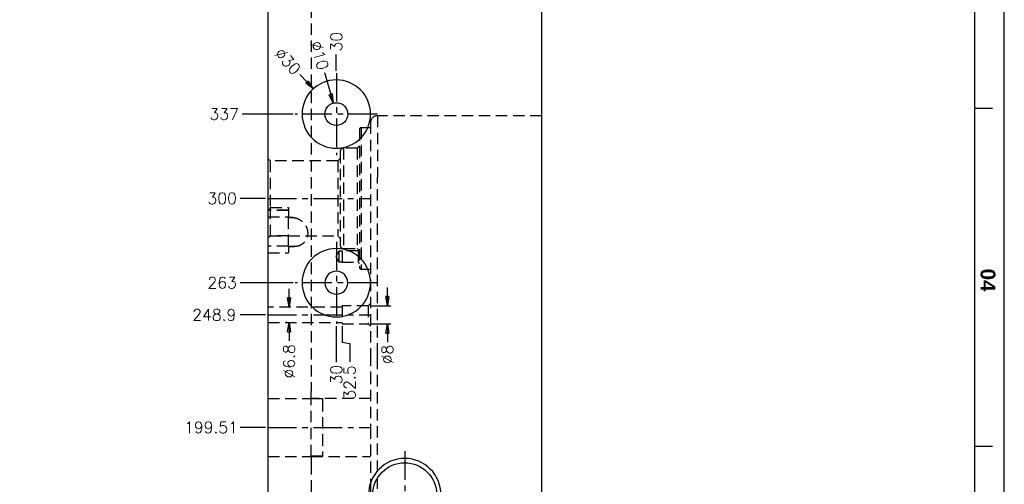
# Model space of a CAD drawing. Extents: x 2651 to 11825, y -3833 to 1075.
# Tile 499 of 656: x 5189 to 5621, y -1973 to -1769. Entities that reach past the tile are written whole.
import ezdxf

# ---------------------------------------------------------------- set-up
doc = ezdxf.new("R2010")
doc.units = 0
doc.header["$LTSCALE"] = 10
doc.linetypes.add('CENTER', pattern=[2, 1.25, -0.25, 0.25, -0.25])
doc.linetypes.add('DASHED', pattern=[0.75, 0.5, -0.25])
doc.layers.get('0').update_dxf_attribs({"linetype": 'CONTINUOUS'})
doc.layers.get('Defpoints').update_dxf_attribs({"linetype": 'CONTINUOUS'})
for name, color, linetype in [('97', 7, 'CONTINUOUS'), ('BOX', 4, 'CONTINUOUS'), ('CEN', 1, 'CENTER'), ('DIM', 3, 'CONTINUOUS'), ('PART', 7, 'CONTINUOUS')]:
    doc.layers.add(name, color=color, linetype=linetype)
doc.styles.get("Standard").update_dxf_attribs({"font": 'romans.shx'})
doc.dimstyles.new('T5', dxfattribs={"dimtxt": 5, "dimasz": 4, "dimexe": 1.5, "dimexo": 1, "dimgap": 1.5, "dimtad": 0, "dimrnd": 1.38778e-17, "dimzin": 9, "dimdsep": 46, "dimtxsty": 'Standard', "dimblk": 'CLOSED', "dimcen": 0, "dimclrd": 3, "dimclre": 3, "dimclrt": 3, "dimazin": 2, "dimtfac": 0.75, "dimtofl": 0, "dimtmove": 0, "dimatfit": 3, "dimfxl": 0, "dimtolj": 1, "dimarcsym": 0})

# ---------------------------------------------------------------- blocks, each defined once
blk = doc.blocks.new('*D2887')
at = {"layer": 'Defpoints', "color": 0}
for p in [(5297.68, -1611.95), (5297.68, -1622.36), (5297.68, -2147.36)]:
    blk.add_point(p, dxfattribs=at)
at = {"layer": 'DIM', "color": 3, "lineweight": -2}
blk.add_line((5297.68, -1621.36), (5297.68, -1611.95), dxfattribs=at)
at = {"layer": 'DIM', "color": 3, "insert": (5297.68, -1608.78), "char_height": 5, "attachment_point": 5, "rotation": 90}
blk.add_mtext('\\A1;0', dxfattribs=at)
blk = doc.blocks.new('_Closed')
at = {"color": 0, "linetype": 'ByBlock', "lineweight": -2}
for p, q in [((-1, 0.17), (0, 0)), ((-1, 0.17), (-1, -0.17)), ((0, 0), (-1, -0.17)), ((0, 0), (-1, 0))]:
    blk.add_line(p, q, dxfattribs=at)
blk = doc.blocks.new('*D2888')
at = {"layer": 'Defpoints', "color": 0}
for p in [(5316.7, -1611.95), (5316.7, -1624.66), (5297.68, -2147.36)]:
    blk.add_point(p, dxfattribs=at)
at = {"layer": 'DIM', "color": 3, "lineweight": -2}
blk.add_line((5316.7, -1623.66), (5316.7, -1611.95), dxfattribs=at)
at = {"layer": 'DIM', "color": 3, "insert": (5316.7, -1600.8), "char_height": 5, "attachment_point": 5, "rotation": 90}
blk.add_mtext('\\A1;19.02', dxfattribs=at)
blk = doc.blocks.new('*D2889')
at = {"layer": 'Defpoints', "color": 0}
for p in [(5417.68, -1611.95), (5417.68, -1622.36), (5297.68, -2147.36)]:
    blk.add_point(p, dxfattribs=at)
at = {"layer": 'DIM', "color": 3, "lineweight": -2}
blk.add_line((5417.68, -1621.36), (5417.68, -1611.95), dxfattribs=at)
at = {"layer": 'DIM', "color": 3, "insert": (5417.68, -1604.37), "char_height": 5, "attachment_point": 5, "rotation": 90}
blk.add_mtext('\\A1;120', dxfattribs=at)
blk = doc.blocks.new('*D2890')
at = {"layer": 'Defpoints', "color": 0}
for p in [(5327.68, -1784.16), (5327.68, -1792.36), (5297.68, -2147.36)]:
    blk.add_point(p, dxfattribs=at)
at = {"layer": 'DIM', "color": 3, "lineweight": -2}
blk.add_line((5327.68, -1791.36), (5327.68, -1784.16), dxfattribs=at)
at = {"layer": 'DIM', "color": 3, "insert": (5327.68, -1778.61), "char_height": 5, "attachment_point": 5, "rotation": 90}
blk.add_mtext('\\A1;30', dxfattribs=at)
blk = doc.blocks.new('*D2891')
at = {"layer": 'Defpoints', "color": 0}
for p in [(5286.4, -1810.36), (5309.68, -1810.36), (5297.68, -2147.36)]:
    blk.add_point(p, dxfattribs=at)
at = {"layer": 'DIM', "color": 3, "lineweight": -2}
blk.add_line((5308.68, -1810.36), (5286.4, -1810.36), dxfattribs=at)
at = {"layer": 'DIM', "color": 3, "insert": (5278.47, -1810.36), "char_height": 5, "attachment_point": 5}
blk.add_mtext('\\A1;337', dxfattribs=at)
blk = doc.blocks.new('*D2892')
at = {"layer": 'Defpoints', "color": 0}
for p in [(5285.53, -1847.36), (5297.68, -1847.36), (5297.68, -2147.36)]:
    blk.add_point(p, dxfattribs=at)
at = {"layer": 'DIM', "color": 3, "lineweight": -2}
blk.add_line((5296.68, -1847.36), (5285.53, -1847.36), dxfattribs=at)
at = {"layer": 'DIM', "color": 3, "insert": (5277.6, -1847.36), "char_height": 5, "attachment_point": 5}
blk.add_mtext('\\A1;300', dxfattribs=at)
blk = doc.blocks.new('*D2893')
at = {"layer": 'Defpoints', "color": 0}
for p in [(5285.53, -1898.46), (5297.68, -1898.46), (5297.68, -2147.36)]:
    blk.add_point(p, dxfattribs=at)
at = {"layer": 'DIM', "color": 3, "lineweight": -2}
blk.add_line((5296.68, -1898.46), (5285.53, -1898.46), dxfattribs=at)
at = {"layer": 'DIM', "color": 3, "insert": (5274.15, -1898.46), "char_height": 5, "attachment_point": 5}
blk.add_mtext('\\A1;248.9', dxfattribs=at)
blk = doc.blocks.new('*D2894')
at = {"layer": 'Defpoints', "color": 0}
for p in [(5285.53, -1947.85), (5297.68, -1947.85), (5297.68, -2147.36)]:
    blk.add_point(p, dxfattribs=at)
at = {"layer": 'DIM', "color": 3, "lineweight": -2}
blk.add_line((5296.68, -1947.85), (5285.53, -1947.85), dxfattribs=at)
at = {"layer": 'DIM', "color": 3, "insert": (5272.72, -1947.85), "char_height": 5, "attachment_point": 5}
blk.add_mtext('\\A1;199.51', dxfattribs=at)
blk = doc.blocks.new('*D2935')
at = {"layer": 'Defpoints', "color": 0}
for p in [(5285.53, -1884.36), (5309.68, -1884.36), (5297.68, -2147.36)]:
    blk.add_point(p, dxfattribs=at)
at = {"layer": 'DIM', "color": 3, "lineweight": -2}
blk.add_line((5308.68, -1884.36), (5285.53, -1884.36), dxfattribs=at)
at = {"layer": 'DIM', "color": 3, "insert": (5277.6, -1884.36), "char_height": 5, "attachment_point": 5}
blk.add_mtext('\\A1;263', dxfattribs=at)
blk = doc.blocks.new('*D2936')
at = {"layer": 'Defpoints', "color": 0}
for p in [(5327.68, -1902.36), (5327.68, -1919.16), (5297.68, -2147.36)]:
    blk.add_point(p, dxfattribs=at)
at = {"layer": 'DIM', "color": 3, "lineweight": -2}
blk.add_line((5327.68, -1903.36), (5327.68, -1919.16), dxfattribs=at)
at = {"layer": 'DIM', "color": 3, "insert": (5327.68, -1924.71), "char_height": 5, "attachment_point": 5, "rotation": 90}
blk.add_mtext('\\A1;30', dxfattribs=at)
blk = doc.blocks.new('*D2937')
at = {"layer": 'Defpoints', "color": 0}
for p in [(5330.18, -1902.46), (5333.53, -1919.02), (5297.68, -2147.36)]:
    blk.add_point(p, dxfattribs=at)
at = {"layer": 'DIM', "color": 3, "lineweight": -2}
for p, q in [((5330.18, -1903.46), (5330.18, -1910.46)), ((5330.18, -1910.46), (5333.53, -1911.02)), ((5333.53, -1911.02), (5333.53, -1919.02))]:
    blk.add_line(p, q, dxfattribs=at)
at = {"layer": 'DIM', "color": 3, "insert": (5333.53, -1928.14), "char_height": 5, "attachment_point": 5, "rotation": 90}
blk.add_mtext('\\A1;32.5', dxfattribs=at)
blk = doc.blocks.new('*D2938')
at = {"layer": 'Defpoints', "color": 0}
for p in [(5307.13, -1895.06), (5306.96, -1901.86), (5307.13, -1901.86)]:
    blk.add_point(p, dxfattribs=at)
at = {"layer": 'DIM', "color": 3, "lineweight": -2}
for p, q in [((5306.96, -1891.06), (5306.96, -1887.06)), ((5306.13, -1895.06), (5305.46, -1895.06)), ((5306.13, -1901.86), (5305.46, -1901.86)), ((5306.96, -1905.86), (5306.96, -1909.86))]:
    blk.add_line(p, q, dxfattribs=at)
at = {"layer": 'DIM', "color": 3, "lineweight": -2, "xscale": 4, "yscale": 4, "zscale": 4}
for p, rotation in [((5306.96, -1895.06), 270), ((5306.96, -1901.86), 90)]:
    blk.add_blockref('_Closed', p, dxfattribs=dict(at, rotation=rotation))
at = {"layer": 'DIM', "color": 3, "insert": (5306.96, -1918.86), "char_height": 5, "attachment_point": 5, "rotation": 90}
blk.add_mtext('\\A1;%%c6.8', dxfattribs=at)
blk = doc.blocks.new('*D2939')
at = {"layer": 'Defpoints', "color": 0}
for p in [(5341.68, -1894.46), (5341.68, -1902.46), (5350.07, -1902.46)]:
    blk.add_point(p, dxfattribs=at)
at = {"layer": 'DIM', "color": 3, "lineweight": -2}
for p, q in [((5350.07, -1890.46), (5350.07, -1886.46)), ((5342.68, -1894.46), (5351.57, -1894.46)), ((5342.68, -1902.46), (5351.57, -1902.46)), ((5350.07, -1906.46), (5350.07, -1910.46))]:
    blk.add_line(p, q, dxfattribs=at)
at = {"layer": 'DIM', "color": 3, "lineweight": -2, "xscale": 4, "yscale": 4, "zscale": 4}
for p, rotation in [((5350.07, -1894.46), 270), ((5350.07, -1902.46), 90)]:
    blk.add_blockref('_Closed', p, dxfattribs=dict(at, rotation=rotation))
at = {"layer": 'DIM', "color": 3, "insert": (5350.07, -1915.88), "char_height": 5, "attachment_point": 5, "rotation": 90}
blk.add_mtext('\\A1;%%c8', dxfattribs=at)
blk = doc.blocks.new('*D2948')
at = {"layer": 'Defpoints', "color": 0}
for p in [(5317.53, -1799.32), (5337.83, -1821.4)]:
    blk.add_point(p, dxfattribs=at)
at = {"layer": 'DIM', "color": 3, "lineweight": -2}
blk.add_line((5311.68, -1792.95), (5314.82, -1796.37), dxfattribs=at)
at = {"layer": 'DIM', "color": 3, "lineweight": -2, "xscale": 4, "yscale": 4, "zscale": 4, "rotation": 312.5926787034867}
blk.add_blockref('_Closed', (5317.53, -1799.32), dxfattribs=at)
at = {"layer": 'DIM', "color": 3, "insert": (5306.39, -1787.2), "char_height": 5, "attachment_point": 5, "rotation": 312.5927}
blk.add_mtext('\\A1;∅30', dxfattribs=at)
blk = doc.blocks.new('*D2949')
at = {"layer": 'Defpoints', "color": 0}
for p in [(5326.31, -1805.55), (5329.06, -1815.17)]:
    blk.add_point(p, dxfattribs=at)
at = {"layer": 'DIM', "color": 3, "lineweight": -2}
blk.add_line((5322.47, -1792.14), (5325.21, -1801.7), dxfattribs=at)
at = {"layer": 'DIM', "color": 3, "lineweight": -2, "xscale": 4, "yscale": 4, "zscale": 4, "rotation": 285.9566366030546}
blk.add_blockref('_Closed', (5326.31, -1805.55), dxfattribs=at)
at = {"layer": 'DIM', "color": 3, "insert": (5320.33, -1784.63), "char_height": 5, "attachment_point": 5, "rotation": 285.9566}
blk.add_mtext('\\A1;∅10', dxfattribs=at)
blk = doc.blocks.new('QQQ')
at = {"color": 4}
for p, q in [((-305.2, 2143.08), (-311.2, 2143.08)), ((-305.2, 2029.08), (-311.2, 2029.08))]:
    blk.add_line(p, q, dxfattribs=at)
at = {"layer": 'BOX', "color": 3}
for points in [[(-1121.2, 2485.08), (-1121.2, 1345.08), (-301.2, 1345.08), (-301.2, 2485.08)], [(-1111.2, 2475.08), (-1111.2, 1355.08), (-311.2, 1355.08), (-311.2, 2475.08)]]:
    blk.add_lwpolyline(points, close=True, dxfattribs=at)
at = {"color": 4, "insert": (-304.2, 2089.08), "char_height": 5, "attachment_point": 1, "rotation": 270}
blk.add_mtext_dynamic_manual_height_columns('{\\fArial|b1|i0|c0|p34;\\C6;04}', width=8, gutter_width=12.5, heights=[0], dxfattribs=at)
blk = doc.blocks.new('*U3418', base_point=(3000.68, -1043.36))
blk.add_circle((3000.68, -1043.36), 14)
at = {"layer": 'CEN'}
for p, q in [((3000.68, -1024.31), (3000.68, -1062.41)), ((2981.63, -1043.36), (3019.73, -1043.36))]:
    blk.add_line(p, q, dxfattribs=at)
at = {"layer": 'DIM'}
blk.add_arc((3000.68, -1043.36), 15.88, 270, 180, dxfattribs=at)

msp = doc.modelspace()

# ---------------------------------------------------------------- linework, layer by layer
at = {"layer": '97', "color": 7, "linetype": 'Continuous'}
for p, q in [((5297.683, -1622.358), (5297.683, -2672.358)), ((5417.683, -1622.358), (5417.683, -2672.358))]:
    msp.add_line(p, q, dxfattribs=at)
at = {"layer": '97', "color": 6, "linetype": 'DASHED'}
for p, q in [((5316.703, -1763.058), (5316.703, -1932.151)), ((5417.683, -1811.097), (5345.683, -1811.097)), ((5345.683, -1811.097), (5345.683, -1838.097)), ((5337.783, -1817.158), (5337.783, -1877.558)), ((5342.683, -1816.358), (5338.583, -1816.358)), ((5338.583, -1816.358), (5338.583, -1878.358)), ((5342.683, -1814.097), (5342.683, -1838.097)), ((5329.375, -1826.853), (5329.375, -1867.863)), ((5330.875, -1825.353), (5330.875, -1869.363)), ((5336.783, -1825.353), (5330.875, -1825.353)), ((5337.783, -1824.353), (5336.783, -1825.353)), ((5336.783, -1825.353), (5336.783, -1869.363)), ((5298.703, -1830.858), (5297.683, -1829.838)), ((5298.703, -1830.858), (5298.703, -1851.403)), ((5328.375, -1830.858), (5298.703, -1830.858)), ((5329.375, -1829.858), (5328.375, -1830.858)), ((5328.375, -1830.858), (5328.375, -1863.858)), ((5342.683, -1838.097), (5342.683, -1915.851)), ((5345.683, -1915.851), (5345.683, -1838.097)), ((5306.653, -1852.469), (5297.683, -1852.469)), ((5306.653, -1852.644), (5297.683, -1852.644)), ((5298.703, -1851.402), (5298.703, -1863.825)), ((5298.703, -1851.403), (5306.653, -1851.403)), ((5306.653, -1851.403), (5306.653, -1852.469)), ((5306.653, -1852.469), (5306.653, -1855.743)), ((5297.683, -1855.458), (5306.653, -1855.458)), ((5297.683, -1855.469), (5306.653, -1855.469)), ((5308.74, -1855.767), (5306.653, -1855.585)), ((5308.19, -1855.743), (5306.653, -1855.609)), ((5306.653, -1855.743), (5308.19, -1855.743)), ((5297.683, -1864.878), (5298.708, -1863.853)), ((5298.702, -1863.827), (5306.653, -1863.827)), ((5306.653, -1863.825), (5298.703, -1863.825)), ((5306.653, -1863.858), (5328.375, -1863.858)), ((5328.375, -1863.858), (5329.375, -1864.858)), ((5306.653, -1868.252), (5297.683, -1868.252)), ((5309.302, -1868.492), (5306.653, -1868.261)), ((5306.653, -1868.261), (5306.653, -1868.491)), ((5306.653, -1868.492), (5306.653, -1871.241)), ((5306.653, -1868.492), (5309.302, -1868.492)), ((5330.875, -1869.363), (5336.783, -1869.363)), ((5336.783, -1869.363), (5337.535, -1870.115)), ((5337.524, -1870.101), (5337.283, -1870.343)), ((5297.683, -1871.241), (5306.653, -1871.241)), ((5328.833, -1870.458), (5327.391, -1872.858)), ((5327.391, -1872.858), (5328.833, -1875.258)), ((5328.833, -1870.458), (5328.833, -1875.258)), ((5330.283, -1870.458), (5328.833, -1870.458)), ((5330.283, -1870.343), (5330.283, -1875.373)), ((5337.283, -1870.343), (5330.283, -1870.343)), ((5337.283, -1870.343), (5337.283, -1875.373)), ((5328.833, -1875.258), (5330.283, -1875.258)), ((5330.283, -1875.373), (5337.283, -1875.373)), ((5337.283, -1875.373), (5337.783, -1875.873)), ((5338.583, -1878.358), (5342.683, -1878.358)), ((5330.183, -1895.056), (5297.683, -1895.056)), ((5330.183, -1894.456), (5330.183, -1902.456)), ((5341.683, -1894.456), (5330.183, -1894.456)), ((5342.683, -1893.456), (5341.683, -1894.456)), ((5341.683, -1894.456), (5341.683, -1902.456)), ((5297.683, -1901.856), (5330.183, -1901.856)), ((5330.183, -1902.456), (5341.683, -1902.456)), ((5341.683, -1902.456), (5342.683, -1903.456)), ((5342.683, -1915.851), (5342.683, -1923.851)), ((5345.683, -1920.851), (5345.683, -1915.851)), ((5345.683, -1974.851), (5345.683, -1920.851)), ((5342.683, -1923.851), (5342.683, -1947.851)), ((5316.703, -1935.151), (5316.703, -1932.151)), ((5297.683, -1935.151), (5316.703, -1935.151)), ((5342.683, -1935.151), (5316.703, -1935.151)), ((5316.703, -1935.151), (5316.703, -1935.163)), ((5316.703, -1935.163), (5321.152, -1935.163)), ((5316.703, -1935.186), (5316.703, -1935.174)), ((5321.678, -1935.883), (5321.678, -1959.818)), ((5342.683, -1947.851), (5342.683, -1971.851)), ((5297.683, -1960.551), (5316.703, -1960.551)), ((5316.703, -1960.541), (5316.703, -1960.001)), ((5321.152, -1960.538), (5316.703, -1960.538)), ((5316.703, -1960.538), (5316.703, -1960.551)), ((5316.703, -1960.551), (5342.683, -1960.551)), ((5316.703, -1960.551), (5316.703, -1963.551)), ((5316.703, -1963.551), (5316.703, -2131.658)), ((5342.683, -1971.851), (5342.683, -1979.851))]:
    msp.add_line(p, q, dxfattribs=at)
at = {"layer": '97', "color": 7, "linetype": 'Continuous', "extrusion": (0, 0, -1)}
for centre, radius in [((-5327.683, -1810.358), 15), ((-5327.683, -1884.358), 15), ((-5327.683, -1884.358), 5)]:
    msp.add_circle(centre, radius, dxfattribs=at)
at = {"layer": '97', "color": 7, "linetype": 'Continuous'}
msp.add_circle((5327.683, -1810.358), 5, dxfattribs=at)
at = {"layer": '97', "color": 6, "linetype": 'DASHED'}
for centre, radius, start, end in [((5345.683, -1814.097), 3, 90, 180), ((5338.583, -1817.158), 0.8, 90, 180), ((5330.875, -1826.853), 1.5, 90, 180), ((5330.875, -1867.863), 1.5, 180, 270), ((5338.583, -1877.558), 0.8, 180, 270)]:
    msp.add_arc(centre, radius, start, end, dxfattribs=at)
for points, knots in [([(5297.683, -1852.615), (5297.908, -1852.558), (5298.136, -1852.431), (5298.432, -1852.126), (5298.523, -1852.004), (5298.659, -1851.721), (5298.703, -1851.56), (5298.703, -1851.403)], [0, 0, 0, 0, 0.5, 0.5, 0.75, 0.75, 1, 1, 1, 1]), ([(5306.653, -1868.261), (5306.653, -1868.188), (5306.653, -1867.951), (5306.653, -1867.375), (5306.653, -1867.149), (5306.653, -1866.629), (5306.653, -1866.334), (5306.653, -1865.382), (5306.653, -1864.635), (5306.653, -1863.058), (5306.653, -1862.211), (5306.653, -1860.561), (5306.653, -1859.746), (5306.653, -1858.27), (5306.653, -1857.613), (5306.653, -1856.534), (5306.653, -1856.131), (5306.653, -1855.685), (5306.653, -1855.587), (5306.653, -1855.583)], [0, 0, 0, 0, 0.1285673, 0.1285673, 0.1928509, 0.1928509, 0.2571346, 0.2571346, 0.3857018, 0.3857018, 0.5142691, 0.5142691, 0.6428364, 0.6428364, 0.7714037, 0.7714037, 0.899971, 0.899971, 1, 1, 1, 1]), ([(5308.19, -1855.743), (5309.032, -1855.743), (5309.856, -1855.909), (5311.411, -1856.524), (5312.129, -1856.972), (5313.372, -1858.08), (5313.9, -1858.745), (5314.492, -1859.841), (5314.657, -1860.221), (5314.917, -1861.013), (5315.012, -1861.426), (5315.119, -1862.248), (5315.134, -1862.662), (5315.08, -1863.495), (5315.01, -1863.913), (5314.677, -1865.111), (5314.278, -1865.871), (5313.467, -1866.817), (5313.156, -1867.107), (5312.486, -1867.604), (5312.126, -1867.813), (5310.975, -1868.323), (5310.144, -1868.492), (5309.302, -1868.492)], [0, 0, 0, 0, 0.125, 0.125, 0.25, 0.25, 0.375, 0.375, 0.4375, 0.4375, 0.5, 0.5, 0.5625, 0.5625, 0.625, 0.625, 0.75, 0.75, 0.8125, 0.8125, 0.875, 0.875, 1, 1, 1, 1]), ([(5321.152, -1935.163), (5321.191, -1935.163), (5321.272, -1935.164), (5321.411, -1935.168), (5321.518, -1935.178), (5321.563, -1935.197), (5321.602, -1935.229), (5321.63, -1935.28), (5321.652, -1935.387), (5321.665, -1935.527), (5321.673, -1935.705), (5321.676, -1935.81), (5321.677, -1935.87)], [0, 0, 0, 0, 0.0297759, 0.0610546, 0.1233752, 0.1862822, 0.2490509, 0.3745824, 0.4999235, 0.7497078, 0.8570044, 1, 1, 1, 1]), ([(5321.677, -1959.829), (5321.675, -1959.908), (5321.671, -1960.046), (5321.662, -1960.211), (5321.648, -1960.33), (5321.63, -1960.42), (5321.603, -1960.472), (5321.564, -1960.504), (5321.519, -1960.522), (5321.411, -1960.533), (5321.272, -1960.537), (5321.191, -1960.538), (5321.152, -1960.538)], [0, 0, 0, 0, 0.1906541, 0.3323054, 0.4985351, 0.6236242, 0.7493945, 0.812897, 0.8762327, 0.9386607, 0.9701161, 1, 1, 1, 1])]:
    msp.add_open_spline(points, degree=3, knots=knots, dxfattribs=at)
for points in [[(5297.683, -1864.305), (5298.172, -1864.178), (5298.511, -1864.049), (5298.644, -1863.916)], [(5298.703, -1863.825), (5298.703, -1863.825), (5298.702, -1863.826), (5298.702, -1863.827)]]:
    msp.add_open_spline(points, degree=3, dxfattribs=at)
for points, weights, knots in [([(5316.703, -1960.54), (5316.703, -1960.536), (5316.703, -1959.468), (5316.703, -1956.941), (5316.703, -1951.447), (5316.703, -1947.851), (5316.703, -1944.254), (5316.703, -1938.76), (5316.703, -1936.233), (5316.703, -1935.158), (5316.703, -1935.165)], [1.00248189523, 1.00248189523, 0.99048606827, 1.00248189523, 1.00248189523, 0.99048606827, 1.00248189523, 1.00248189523, 0.99048606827, 1.00248189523, 1.00248189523], [0, 0, 0, 0, 0, 0.3333333, 0.3333333, 0.3333333, 0.6666667, 0.6666667, 0.6666667, 1, 1, 1, 1, 1]), ([(5321.678, -1935.883), (5321.678, -1936.638), (5321.678, -1937.917), (5321.678, -1939.657), (5321.678, -1944.254), (5321.678, -1947.851), (5321.678, -1951.447), (5321.678, -1956.044), (5321.678, -1957.784), (5321.678, -1959.063), (5321.678, -1959.818)], [0.998998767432, 0.997151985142, 0.997044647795, 1.00248189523, 1.00248189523, 0.99048606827, 1.00248189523, 1.00248189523, 0.997044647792, 0.997151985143, 0.998998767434], [0, 0, 0, 0, 0, 0.2869161, 0.2869161, 0.2869161, 0.7130839, 0.7130839, 0.7130839, 1, 1, 1, 1, 1])]:
    msp.add_rational_spline(points, weights, degree=4, knots=knots, dxfattribs=at)
at = {"layer": 'CEN'}
for p, q in [((5327.683, -1792.358), (5327.683, -1828.358)), ((5345.683, -1810.358), (5309.683, -1810.358)), ((5297.683, -1847.358), (5342.683, -1847.358)), ((5327.683, -1866.358), (5327.683, -1902.358)), ((5345.683, -1884.358), (5309.683, -1884.358)), ((5297.683, -1898.456), (5342.683, -1898.456)), ((5297.683, -1947.851), (5342.683, -1947.851))]:
    msp.add_line(p, q, dxfattribs=at)

# ---------------------------------------------------------------- block references
at = {"layer": 'DIM', "xscale": 1.3, "yscale": 1.3, "zscale": 1.3}
msp.add_blockref('QQQ', (6012.245, -4593.963), dxfattribs=at)
at = {"layer": 'PART'}
msp.add_blockref('*U3418', (5357.683, -1977.358), dxfattribs=at)

# ---------------------------------------------------------------- dimensions: what is measured, and where the dimension line sits
at = {"layer": 'DIM'}
for feature_location, offset, dtype, origin, picture, middle in [((5316.703, -1624.657), (0, 12.711), 1, (5297.683, -2147.358), '*D2888', (5316.703, -1600.803)), ((5417.683, -1622.358), (0, 10.412), 1, (5297.683, -2147.358), '*D2889', (5417.683, -1604.375)), ((5297.682584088, -1622.357951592), (0, 10.411846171), 1, (5297.682584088, -2147.357951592), '*D2887', (5297.682584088, -1608.779438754)), ((5327.683, -1792.358), (0, 8.199), 1, (5297.683, -2147.358), '*D2890', (5327.683, -1778.611)), ((5309.683, -1810.358), (-23.281, 0), 0, (5297.683, -2147.358), '*D2891', (5278.473, -1810.358)), ((5297.683, -1847.358), (-12.156, 0), 0, (5297.683, -2147.358), '*D2892', (5277.598, -1847.358)), ((5309.683, -1884.358), (-24.156, 0), 0, (5297.683, -2147.358), '*D2935', (5277.598, -1884.358)), ((5297.683, -1898.456), (-12.156, 0), 0, (5297.683, -2147.358), '*D2893', (5274.145, -1898.456)), ((5327.683, -1902.358), (0, -16.805), 1, (5297.683, -2147.358), '*D2936', (5327.683, -1924.71)), ((5330.183, -1902.456), (3.349, -16.561), 1, (5297.683, -2147.358), '*D2937', (5333.532, -1928.135)), ((5297.683, -1947.851), (-12.156, 0), 0, (5297.683, -2147.358), '*D2894', (5272.717, -1947.851))]:
    dim = msp.add_ordinate_dim(feature_location=feature_location, offset=offset, dtype=dtype, origin=origin, dimstyle='T5', dxfattribs=at)
    dim.commit()
    dim.dimension.update_dxf_attribs({"geometry": picture, "text_midpoint": middle})
for p1, p2, picture, middle in [((5329.057, -1815.165), (5326.308, -1805.551), '*D2949', (5320.327, -1784.633)), ((5337.834, -1821.401), (5317.531, -1799.315), '*D2948', (5306.394, -1787.201))]:
    dim = msp.add_diameter_dim_2p(p1=p1, p2=p2, dimstyle='T5', dxfattribs=at)
    dim.commit()
    dim.dimension.update_dxf_attribs({"geometry": picture, "text_midpoint": middle, "dimtype": 163})
for base, p1, p2, picture, middle in [((5306.963, -1901.856), (5307.127, -1895.056), (5307.127, -1901.856), '*D2938', (5306.963, -1918.856)), ((5350.071, -1902.456), (5341.683, -1894.456), (5341.683, -1902.456), '*D2939', (5350.071, -1915.884))]:
    dim = msp.add_linear_dim(base=base, p1=p1, p2=p2, angle=90, text='%%c<>', dimstyle='T5', dxfattribs=at)
    dim.commit()
    dim.dimension.update_dxf_attribs({"geometry": picture, "text_midpoint": middle, "dimtype": 160})

doc.saveas('drawing.dxf')
